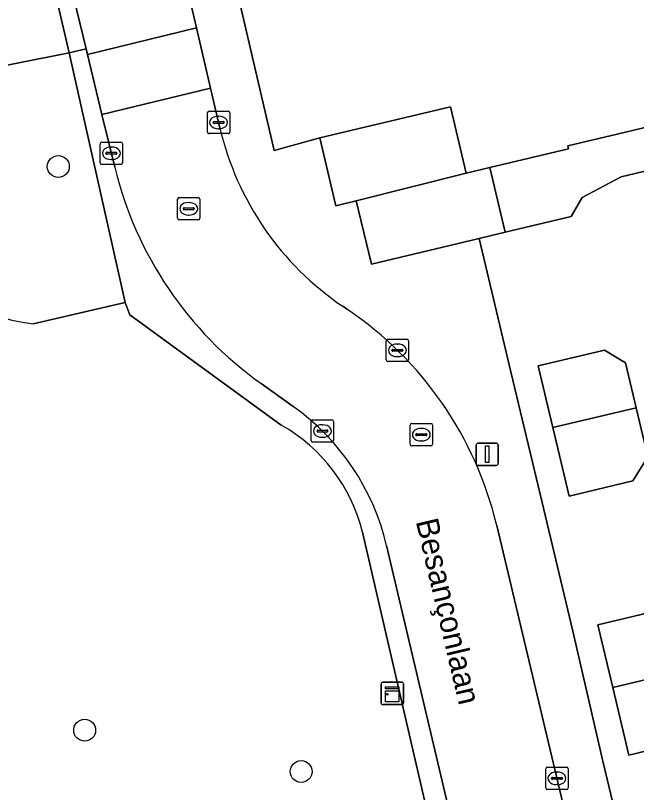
# Model space of a CAD drawing. Extents: x 158455 to 159797, y 387218 to 388672.
# Drawn here: x 159224.8 to 159252.49, y 388423.21 to 388457.86 of the extents above; entities that cross this region are included whole.
import ezdxf

# ---------------------------------------------------------------- set-up
doc = ezdxf.new("R2010")
doc.units = 0
for name, color, linetype in [('IMGEO_Boom', 7, 'Continuous'), ('IMGEO_Erf', 7, 'Continuous'), ('IMGEO_Groenvoorziening', 7, 'Continuous'), ('IMGEO_Kast', 7, 'Continuous'), ('IMGEO_Kolk', 7, 'Continuous'), ('IMGEO_Lichtmast', 7, 'Continuous'), ('IMGEO_Openbare_ruimte_label', 7, 'Continuous'), ('IMGEO_Pand', 7, 'Continuous'), ('IMGEO_Parkeervlak_open', 7, 'Continuous'), ('IMGEO_Rijbaan_lokaal_open', 7, 'Continuous'), ('IMGEO_Rioolput', 7, 'Continuous'), ('IMGEO_Voetpad_open', 7, 'Continuous')]:
    doc.layers.add(name, color=color, linetype=linetype)

msp = doc.modelspace()

# ---------------------------------------------------------------- linework, layer by layer
at = {"layer": 'IMGEO_Boom'}
for centre in [(159226.702, 388451.127), (159227.878, 388425.982), (159237.537, 388424.138)]:
    msp.add_circle(centre, 0.489, dxfattribs=at)
at = {"layer": 'IMGEO_Erf'}
for points in [[(159256.258, 388465.559), (159250.421, 388464.171), (159244.584, 388462.784), (159238.789, 388461.406), (159237.852, 388465.347), (159233.432, 388464.296), (159236.337, 388451.847), (159238.364, 388452.405), (159244.194, 388453.793), (159244.9, 388450.828), (159245.951, 388451.078), (159249.467, 388451.916), (159249.436, 388452.046), (159251.375, 388452.508), (159261.109, 388454.826)], [(159253.121, 388450.978), (159251.814, 388450.667), (159250.078, 388449.742), (159249.58, 388448.893), (159246.639, 388448.193), (159245.474, 388447.916), (159246.896, 388441.962), (159248.282, 388436.144), (159249.654, 388430.398), (159251, 388424.606), (159252.421, 388418.649), (159254.618, 388408.899)], [(159255.235, 388425.608), (159252.16, 388424.876), (159251.443, 388427.887), (159250.778, 388430.68), (159253.95, 388431.435)]]:
    msp.add_lwpolyline(points, dxfattribs=at)
msp.add_lwpolyline([(159251.066, 388442.939), (159251.999, 388442.366), (159252.475, 388440.366), (159252.997, 388438.171), (159252.34, 388437.103), (159249.498, 388436.426), (159248.77, 388439.484), (159248.115, 388442.237)], close=True, dxfattribs=at)
at = {"layer": 'IMGEO_Groenvoorziening'}
for points in [[(159194.326, 388445.066), (159202.355, 388466.514), (159212.65, 388468.406), (159215.591, 388456.232), (159209.162, 388439.06), (159216.429, 388441.835), (159217.216, 388439.693), (159220.701, 388430.202), (159209.117, 388425.778), (159205.039, 388436.882), (159196.013, 388440.394), (159196.617, 388438.967), (159206.577, 388420.577), (159208.532, 388416.967), (159213.687, 388418.136), (159227.696, 388421.312), (159233.546, 388422.638), (159235.726, 388418.662), (159242.038, 388420.18), (159243.369, 388421.445), (159240.267, 388434.82)], [(159227.195, 388456.193), (159222.31, 388455.232), (159218.291, 388454.216), (159220.201, 388448.689)], [(159225.578, 388444.113), (159229.692, 388445.065), (159227.195, 388456.193)], [(159236.651, 388439.596), (159229.891, 388444.517), (159229.692, 388445.065), (159225.578, 388444.113)]]:
    msp.add_lwpolyline(points, dxfattribs=at)
for centre, radius, start, end in [((159226.163, 388450.247), 6.162, 194.6492, 264.5531), ((159226.163, 388450.247), 6.162, 194.6492, 264.5531), ((159232.949, 388433.036), 7.532, 13.6986, 60.5615)]:
    msp.add_arc(centre, radius, start, end, dxfattribs=at)
at = {"layer": 'IMGEO_Kast'}
for p, q in [((159241.177, 388428.125), (159242.018, 388428.125)), ((159242.018, 388428.125), (159241.177, 388428.125)), ((159241.102, 388427.2), (159241.102, 388428.041)), ((159241.102, 388428.041), (159241.102, 388427.2)), ((159242.102, 388428.05), (159242.102, 388427.209)), ((159242.102, 388427.209), (159242.102, 388428.05)), ((159242.027, 388427.125), (159241.186, 388427.125)), ((159241.186, 388427.125), (159242.027, 388427.125))]:
    msp.add_line(p, q, dxfattribs=at)
for points in [[(159241.297, 388427.915), (159241.897, 388427.915), (159241.897, 388427.83), (159241.297, 388427.83), (159241.297, 388427.915)], [(159241.297, 388427.74), (159241.897, 388427.74), (159241.897, 388427.251), (159241.297, 388427.251), (159241.297, 388427.74)]]:
    msp.add_lwpolyline(points, dxfattribs=at)
msp.add_circle((159241.381, 388427.589), 0.0377, dxfattribs=at)
for centre, start, end in [((159241.18, 388428.047), 92.4484, 184.2845), ((159241.18, 388428.047), 92.4484, 184.2845), ((159242.024, 388428.047), 2.4484, 94.2845), ((159242.024, 388428.047), 2.4484, 94.2845), ((159241.18, 388427.203), 182.4484, 274.2845), ((159241.18, 388427.203), 182.4484, 274.2845), ((159242.024, 388427.203), 272.4484, 4.2845), ((159242.024, 388427.203), 272.4484, 4.2845)]:
    msp.add_arc(centre, 0.0779, start, end, dxfattribs=at)
at = {"layer": 'IMGEO_Kolk'}
for p, q in [((159233.354, 388452.666), (159233.354, 388453.518)), ((159233.429, 388453.592), (159234.281, 388453.592)), ((159234.355, 388453.518), (159234.355, 388452.666)), ((159233.613, 388453.086), (159233.613, 388453.098)), ((159233.656, 388453.135), (159234.054, 388453.135)), ((159233.842, 388453.372), (159233.867, 388453.372)), ((159234.097, 388453.098), (159234.097, 388453.086)), ((159234.051, 388453.049), (159233.653, 388453.049)), ((159233.865, 388452.812), (159233.84, 388452.812)), ((159234.281, 388452.592), (159233.429, 388452.592)), ((159228.57, 388451.291), (159228.57, 388452.143)), ((159228.645, 388452.217), (159229.497, 388452.217)), ((159229.571, 388452.143), (159229.571, 388451.291)), ((159228.829, 388451.711), (159228.829, 388451.723)), ((159229.267, 388451.674), (159228.869, 388451.674)), ((159228.872, 388451.76), (159229.27, 388451.76)), ((159229.058, 388451.997), (159229.083, 388451.997)), ((159229.313, 388451.723), (159229.313, 388451.711)), ((159229.081, 388451.437), (159229.056, 388451.437)), ((159229.497, 388451.217), (159228.645, 388451.217)), ((159241.329, 388442.501), (159241.329, 388443.353)), ((159241.404, 388443.427), (159242.256, 388443.427)), ((159242.33, 388443.353), (159242.33, 388442.501)), ((159241.817, 388443.207), (159241.842, 388443.207)), ((159241.588, 388442.921), (159241.588, 388442.933)), ((159242.026, 388442.884), (159241.628, 388442.884)), ((159241.631, 388442.97), (159242.029, 388442.97)), ((159242.072, 388442.933), (159242.072, 388442.921)), ((159242.256, 388442.427), (159241.404, 388442.427)), ((159241.84, 388442.647), (159241.815, 388442.647)), ((159237.985, 388438.901), (159237.985, 388439.753)), ((159238.06, 388439.827), (159238.912, 388439.827)), ((159238.473, 388439.607), (159238.498, 388439.607)), ((159238.986, 388439.753), (159238.986, 388438.901)), ((159238.244, 388439.321), (159238.244, 388439.333)), ((159238.682, 388439.284), (159238.284, 388439.284)), ((159238.287, 388439.37), (159238.685, 388439.37)), ((159238.728, 388439.333), (159238.728, 388439.321)), ((159238.496, 388439.047), (159238.471, 388439.047)), ((159238.912, 388438.827), (159238.06, 388438.827)), ((159248.522, 388424.337), (159249.374, 388424.337)), ((159248.447, 388423.411), (159248.447, 388424.263)), ((159248.935, 388424.117), (159248.96, 388424.117)), ((159249.448, 388424.263), (159249.448, 388423.411)), ((159248.706, 388423.831), (159248.706, 388423.843)), ((159249.144, 388423.794), (159248.746, 388423.794)), ((159248.749, 388423.88), (159249.147, 388423.88)), ((159249.19, 388423.843), (159249.19, 388423.831)), ((159249.374, 388423.337), (159248.522, 388423.337)), ((159248.958, 388423.557), (159248.933, 388423.557))]:
    msp.add_line(p, q, dxfattribs=at)
for points in [[(159233.354, 388452.666), (159233.354, 388453.518)], [(159233.429, 388453.592), (159234.281, 388453.592)], [(159234.355, 388453.518), (159234.355, 388452.666)], [(159234.281, 388452.592), (159233.429, 388452.592)], [(159228.57, 388451.291), (159228.57, 388452.143)], [(159228.645, 388452.217), (159229.497, 388452.217)], [(159229.571, 388452.143), (159229.571, 388451.291)], [(159229.497, 388451.217), (159228.645, 388451.217)], [(159241.329, 388442.501), (159241.329, 388443.353)], [(159241.404, 388443.427), (159242.256, 388443.427)], [(159242.33, 388443.353), (159242.33, 388442.501)], [(159242.256, 388442.427), (159241.404, 388442.427)], [(159237.985, 388438.901), (159237.985, 388439.753)], [(159238.06, 388439.827), (159238.912, 388439.827)], [(159238.986, 388439.753), (159238.986, 388438.901)], [(159238.912, 388438.827), (159238.06, 388438.827)], [(159248.522, 388424.337), (159249.374, 388424.337)], [(159248.447, 388423.411), (159248.447, 388424.263)], [(159249.448, 388424.263), (159249.448, 388423.411)], [(159249.374, 388423.337), (159248.522, 388423.337)]]:
    msp.add_lwpolyline(points, dxfattribs=at)
for centre, radius, start, end in [((159233.431, 388453.516), 0.0765, 91.552, 178.448), ((159233.431, 388453.516), 0.0765, 91.552, 178.448), ((159234.279, 388453.516), 0.0765, 1.552, 88.448), ((159234.279, 388453.516), 0.0765, 1.552, 88.448), ((159233.653, 388453.095), 0.0403, 85.8775, 175.7526), ((159233.65, 388453.085), 0.0366, 178.938, 274.7102), ((159234.054, 388453.092), 0.043, 264.8664, 352.4533), ((159234.058, 388453.097), 0.0386, 1.7309, 96.639), ((159233.431, 388452.668), 0.0765, 181.552, 268.448), ((159233.431, 388452.668), 0.0765, 181.552, 268.448), ((159234.279, 388452.668), 0.0765, 271.552, 358.448), ((159234.279, 388452.668), 0.0765, 271.552, 358.448), ((159228.647, 388452.141), 0.0765, 91.552, 178.448), ((159228.647, 388452.141), 0.0765, 91.552, 178.448), ((159229.495, 388452.141), 0.0765, 1.552, 88.448), ((159229.495, 388452.141), 0.0765, 1.552, 88.448), ((159228.869, 388451.72), 0.0403, 85.8775, 175.7526), ((159228.866, 388451.71), 0.0366, 178.938, 274.7102), ((159229.27, 388451.717), 0.043, 264.8664, 352.4533), ((159229.274, 388451.722), 0.0386, 1.7309, 96.639), ((159228.647, 388451.293), 0.0765, 181.552, 268.448), ((159228.647, 388451.293), 0.0765, 181.552, 268.448), ((159229.495, 388451.293), 0.0765, 271.552, 358.448), ((159229.495, 388451.293), 0.0765, 271.552, 358.448), ((159241.406, 388443.351), 0.0765, 91.552, 178.448), ((159241.406, 388443.351), 0.0765, 91.552, 178.448), ((159242.254, 388443.351), 0.0765, 1.552, 88.448), ((159242.254, 388443.351), 0.0765, 1.552, 88.448), ((159241.628, 388442.93), 0.0403, 85.8775, 175.7526), ((159241.625, 388442.92), 0.0366, 178.938, 274.7102), ((159242.029, 388442.927), 0.043, 264.8664, 352.4533), ((159242.033, 388442.932), 0.0386, 1.7309, 96.639), ((159241.406, 388442.503), 0.0765, 181.552, 268.448), ((159241.406, 388442.503), 0.0765, 181.552, 268.448), ((159242.254, 388442.503), 0.0765, 271.552, 358.448), ((159242.254, 388442.503), 0.0765, 271.552, 358.448), ((159238.062, 388439.751), 0.0765, 91.552, 178.448), ((159238.062, 388439.751), 0.0765, 91.552, 178.448), ((159238.91, 388439.751), 0.0765, 1.552, 88.448), ((159238.91, 388439.751), 0.0765, 1.552, 88.448), ((159238.284, 388439.33), 0.0403, 85.8775, 175.7526), ((159238.281, 388439.32), 0.0366, 178.938, 274.7102), ((159238.685, 388439.327), 0.043, 264.8664, 352.4533), ((159238.689, 388439.332), 0.0386, 1.7309, 96.639), ((159238.062, 388438.903), 0.0765, 181.552, 268.448), ((159238.062, 388438.903), 0.0765, 181.552, 268.448), ((159238.91, 388438.903), 0.0765, 271.552, 358.448), ((159238.91, 388438.903), 0.0765, 271.552, 358.448), ((159248.524, 388424.261), 0.0765, 91.552, 178.448), ((159248.524, 388424.261), 0.0765, 91.552, 178.448), ((159249.372, 388424.261), 0.0765, 1.552, 88.448), ((159249.372, 388424.261), 0.0765, 1.552, 88.448), ((159248.746, 388423.84), 0.0403, 85.8775, 175.7526), ((159248.743, 388423.83), 0.0366, 178.938, 274.7102), ((159249.147, 388423.837), 0.043, 264.8664, 352.4533), ((159249.151, 388423.842), 0.0386, 1.7309, 96.639), ((159248.524, 388423.413), 0.0765, 181.552, 268.448), ((159248.524, 388423.413), 0.0765, 181.552, 268.448), ((159249.372, 388423.413), 0.0765, 271.552, 358.448), ((159249.372, 388423.413), 0.0765, 271.552, 358.448)]:
    msp.add_arc(centre, radius, start, end, dxfattribs=at)
for centre, major_axis, ratio, start_param, end_param in [((159233.841, 388453.092), (-0.387, 0.002), 0.722429, 4.712389, 7.853982), ((159233.866, 388453.092), (-0.39, 0.002), 0.717154, 1.570796, 4.712389), ((159229.057, 388451.717), (-0.387, 0.002), 0.722429, 4.712389, 7.853982), ((159229.082, 388451.717), (-0.39, 0.002), 0.717154, 1.570796, 4.712389), ((159241.816, 388442.927), (-0.387, 0.002), 0.722429, 4.712389, 7.853982), ((159241.841, 388442.927), (-0.39, 0.002), 0.717154, 1.570796, 4.712389), ((159238.472, 388439.327), (-0.387, 0.002), 0.722429, 4.712389, 7.853982), ((159238.497, 388439.327), (-0.39, 0.002), 0.717154, 1.570796, 4.712389), ((159248.934, 388423.837), (-0.387, 0.002), 0.722429, 4.712389, 7.853982), ((159248.959, 388423.837), (-0.39, 0.002), 0.717154, 1.570796, 4.712389)]:
    msp.add_ellipse(centre, major_axis=major_axis, ratio=ratio, start_param=start_param, end_param=end_param, dxfattribs=at)
at = {"layer": 'IMGEO_Lichtmast'}
for p, q in [((159245.34, 388437.893), (159245.34, 388438.693)), ((159245.34, 388438.693), (159245.34, 388437.893)), ((159245.44, 388438.793), (159246.23, 388438.793)), ((159246.23, 388438.793), (159245.44, 388438.793)), ((159246.33, 388438.693), (159246.33, 388437.893)), ((159246.33, 388437.893), (159246.33, 388438.693)), ((159246.23, 388437.793), (159245.44, 388437.793)), ((159245.44, 388437.793), (159246.23, 388437.793))]:
    msp.add_line(p, q, dxfattribs=at)
msp.add_lwpolyline([(159245.76, 388438.668), (159245.91, 388438.668), (159245.91, 388437.918), (159245.76, 388437.918), (159245.76, 388438.668)], dxfattribs=at)
for centre, start, end in [((159245.44, 388438.693), 90, 180), ((159245.44, 388438.693), 90, 180), ((159246.23, 388438.693), 0, 90), ((159246.23, 388438.693), 360, 90), ((159245.44, 388437.893), 180, 270), ((159245.44, 388437.893), 180, 270), ((159246.23, 388437.893), 270, 0), ((159246.23, 388437.893), 270, 0)]:
    msp.add_arc(centre, 0.1, start, end, dxfattribs=at)
at = {"layer": 'IMGEO_Pand'}
for points in [[(159254.099, 388446.869), (159262.526, 388448.876), (159265.347, 388449.547), (159263.93, 388455.498), (159261.109, 388454.826), (159251.375, 388452.508), (159249.436, 388452.046), (159249.467, 388451.916), (159245.951, 388451.078), (159246.639, 388448.193), (159249.58, 388448.893), (159250.078, 388449.742), (159251.814, 388450.667), (159253.121, 388450.978)], [(159239.998, 388449.59), (159244.9, 388450.828), (159244.194, 388453.793), (159238.364, 388452.405), (159239.086, 388449.373)], [(159239.998, 388449.59), (159240.669, 388446.772), (159245.474, 388447.916), (159246.639, 388448.193), (159245.951, 388451.078), (159244.9, 388450.828)], [(159248.77, 388439.484), (159252.475, 388440.366), (159251.999, 388442.366), (159251.066, 388442.939), (159248.115, 388442.237)], [(159248.77, 388439.484), (159249.498, 388436.426), (159252.34, 388437.103), (159252.997, 388438.171), (159252.475, 388440.366)], [(159251.443, 388427.887), (159266.66, 388431.51), (159265.282, 388437.299), (159256.894, 388435.302), (159257.891, 388431.114), (159256.65, 388430.818), (159256.996, 388429.364), (159255.154, 388428.926), (159254.661, 388430.998), (159253.95, 388431.435), (159250.778, 388430.68)], [(159251.443, 388427.887), (159252.16, 388424.876), (159255.235, 388425.608), (159255.904, 388425.767), (159259.013, 388426.507), (159259.674, 388423.731), (159268.038, 388425.723), (159266.66, 388431.51)]]:
    msp.add_lwpolyline(points, close=True, dxfattribs=at)
at = {"layer": 'IMGEO_Parkeervlak_open'}
msp.add_lwpolyline([(159223.901, 388470.262), (159219.022, 388469.108), (159222.31, 388455.232), (159227.195, 388456.193)], close=True, dxfattribs=at)
at = {"layer": 'IMGEO_Rijbaan_lokaal_open'}
for points in [[(159221.955, 388481.112), (159225.034, 388468.359), (159227.942, 388456.369), (159228, 388456.128), (159232.867, 388457.309), (159230.508, 388467.357), (159228.934, 388474.027), (159226.776, 388483.176)], [(159233.915, 388452.842), (159233.497, 388454.622), (159228.651, 388453.446), (159229.22, 388451.098)], [(159239.608, 388444.743), (159239.391, 388444.89)], [(159235.753, 388441.441), (159237.183, 388440.422)], [(159241.351, 388434.221), (159246.182, 388413.759), (159251.059, 388414.899), (159249.946, 388419.659), (159246.26, 388435.119)]]:
    msp.add_lwpolyline(points, dxfattribs=at)
msp.add_lwpolyline([(159232.867, 388457.309), (159228, 388456.128), (159228.651, 388453.446), (159233.497, 388454.622)], close=True, dxfattribs=at)
for centre, radius, start, end in [((159246.83, 388455.874), 13.266, 193.213, 235.8921), ((159245.438, 388455.031), 16.688, 193.6326, 234.5244), ((159230.553, 388431.374), 16.147, 13.4123, 55.8912), ((159231.03, 388431.785), 10.605, 13.2808, 54.5332)]:
    msp.add_arc(centre, radius, start, end, dxfattribs=at)
at = {"layer": 'IMGEO_Rioolput'}
for p, q in [((159232.022, 388448.817), (159232.022, 388449.669)), ((159232.097, 388449.743), (159232.949, 388449.743)), ((159233.023, 388449.669), (159233.023, 388448.817)), ((159232.281, 388449.237), (159232.281, 388449.249)), ((159232.324, 388449.286), (159232.722, 388449.286)), ((159232.51, 388449.523), (159232.535, 388449.523)), ((159232.765, 388449.249), (159232.765, 388449.237)), ((159232.719, 388449.2), (159232.321, 388449.2)), ((159232.533, 388448.963), (159232.508, 388448.963)), ((159232.949, 388448.743), (159232.097, 388448.743)), ((159242.397, 388438.739), (159242.397, 388439.591)), ((159242.472, 388439.665), (159243.324, 388439.665)), ((159243.398, 388439.591), (159243.398, 388438.739)), ((159242.699, 388439.208), (159243.097, 388439.208)), ((159242.885, 388439.445), (159242.91, 388439.445)), ((159242.656, 388439.159), (159242.656, 388439.171)), ((159243.094, 388439.122), (159242.696, 388439.122)), ((159242.908, 388438.885), (159242.883, 388438.885)), ((159243.14, 388439.171), (159243.14, 388439.159)), ((159243.324, 388438.665), (159242.472, 388438.665))]:
    msp.add_line(p, q, dxfattribs=at)
for points in [[(159232.022, 388448.817), (159232.022, 388449.669)], [(159232.097, 388449.743), (159232.949, 388449.743)], [(159233.023, 388449.669), (159233.023, 388448.817)], [(159232.949, 388448.743), (159232.097, 388448.743)], [(159242.397, 388438.739), (159242.397, 388439.591)], [(159242.472, 388439.665), (159243.324, 388439.665)], [(159243.398, 388439.591), (159243.398, 388438.739)], [(159243.324, 388438.665), (159242.472, 388438.665)]]:
    msp.add_lwpolyline(points, dxfattribs=at)
for centre, radius, start, end in [((159232.099, 388449.667), 0.0765, 91.552, 178.448), ((159232.099, 388449.667), 0.0765, 91.552, 178.448), ((159232.947, 388449.667), 0.0765, 1.552, 88.448), ((159232.947, 388449.667), 0.0765, 1.552, 88.448), ((159232.321, 388449.246), 0.0403, 85.8775, 175.7526), ((159232.726, 388449.248), 0.0386, 1.7309, 96.639), ((159232.318, 388449.236), 0.0366, 178.938, 274.7102), ((159232.722, 388449.243), 0.043, 264.8664, 352.4533), ((159232.099, 388448.819), 0.0765, 181.552, 268.448), ((159232.099, 388448.819), 0.0765, 181.552, 268.448), ((159232.947, 388448.819), 0.0765, 271.552, 358.448), ((159232.947, 388448.819), 0.0765, 271.552, 358.448), ((159242.474, 388439.589), 0.0765, 91.552, 178.448), ((159242.474, 388439.589), 0.0765, 91.552, 178.448), ((159243.322, 388439.589), 0.0765, 1.552, 88.448), ((159243.322, 388439.589), 0.0765, 1.552, 88.448), ((159242.696, 388439.168), 0.0403, 85.8775, 175.7526), ((159243.101, 388439.17), 0.0386, 1.7309, 96.639), ((159242.693, 388439.158), 0.0366, 178.938, 274.7102), ((159243.097, 388439.165), 0.043, 264.8664, 352.4533), ((159242.474, 388438.741), 0.0765, 181.552, 268.448), ((159242.474, 388438.741), 0.0765, 181.552, 268.448), ((159243.322, 388438.741), 0.0765, 271.552, 358.448), ((159243.322, 388438.741), 0.0765, 271.552, 358.448)]:
    msp.add_arc(centre, radius, start, end, dxfattribs=at)
for centre, major_axis, ratio, start_param, end_param in [((159232.509, 388449.243), (-0.387, 0.002), 0.722429, 4.712389, 7.853982), ((159232.534, 388449.243), (-0.39, 0.002), 0.717154, 1.570796, 4.712389), ((159242.884, 388439.165), (-0.387, 0.002), 0.722429, 4.712389, 7.853982), ((159242.909, 388439.165), (-0.39, 0.002), 0.717154, 1.570796, 4.712389)]:
    msp.add_ellipse(centre, major_axis=major_axis, ratio=ratio, start_param=start_param, end_param=end_param, dxfattribs=at)
at = {"layer": 'IMGEO_Voetpad_open'}
for points in [[(159223.163, 388493.374), (159219.579, 388488.81), (159219.299, 388488.747), (159221.07, 388481.631), (159221.904, 388478.28), (159221.936, 388478.153), (159222.829, 388474.569), (159223.901, 388470.262), (159227.195, 388456.193), (159227.942, 388456.369), (159225.034, 388468.359), (159221.955, 388481.112)], [(159256.278, 388402.525), (159256.938, 388402.694), (159256.203, 388405.689), (159255.373, 388409.077), (159254.618, 388408.899), (159252.421, 388418.649), (159251, 388424.606), (159249.654, 388430.398), (159248.282, 388436.144), (159246.896, 388441.962), (159245.474, 388447.916), (159240.669, 388446.772), (159239.998, 388449.59), (159239.086, 388449.373), (159238.364, 388452.405), (159236.337, 388451.847), (159233.432, 388464.296), (159232.084, 388470.073), (159231.028, 388474.596), (159228.934, 388474.027), (159230.508, 388467.357), (159232.867, 388457.309), (159233.497, 388454.622), (159233.915, 388452.842)], [(159229.22, 388451.098), (159228.651, 388453.446), (159228, 388456.128), (159227.942, 388456.369), (159227.195, 388456.193), (159229.692, 388445.065), (159229.891, 388444.517), (159236.651, 388439.596)], [(159239.391, 388444.89), (159239.608, 388444.743)], [(159237.183, 388440.422), (159235.753, 388441.441)], [(159246.26, 388435.119), (159249.946, 388419.659), (159251.059, 388414.899), (159251.856, 388411.49), (159255.179, 388397.277), (159258.527, 388383.762), (159260.546, 388384.233), (159256.278, 388402.525)], [(159240.267, 388434.82), (159243.369, 388421.445), (159245.201, 388413.765), (159249.225, 388397.414), (159251.795, 388386.969), (159252.108, 388385.674), (159252.121, 388385.619), (159252.881, 388382.464), (159253.523, 388382.612), (159246.986, 388410.352)], [(159246.986, 388410.352), (159246.182, 388413.759), (159241.351, 388434.221)]]:
    msp.add_lwpolyline(points, dxfattribs=at)
for centre, radius, start, end in [((159246.83, 388455.874), 13.266, 193.213, 235.8921), ((159245.438, 388455.031), 16.688, 193.6326, 234.5244), ((159230.553, 388431.374), 16.147, 13.4123, 55.8912), ((159231.03, 388431.785), 10.605, 13.2808, 54.5332), ((159232.949, 388433.036), 7.532, 13.6986, 60.5615)]:
    msp.add_arc(centre, radius, start, end, dxfattribs=at)

# ---------------------------------------------------------------- texts
at = {"layer": 'IMGEO_Openbare_ruimte_label'}
msp.add_text('Besançonlaan', height=1, rotation=283.2438, dxfattribs=at).set_placement((159242.645, 388435.303))

doc.saveas('drawing.dxf')
